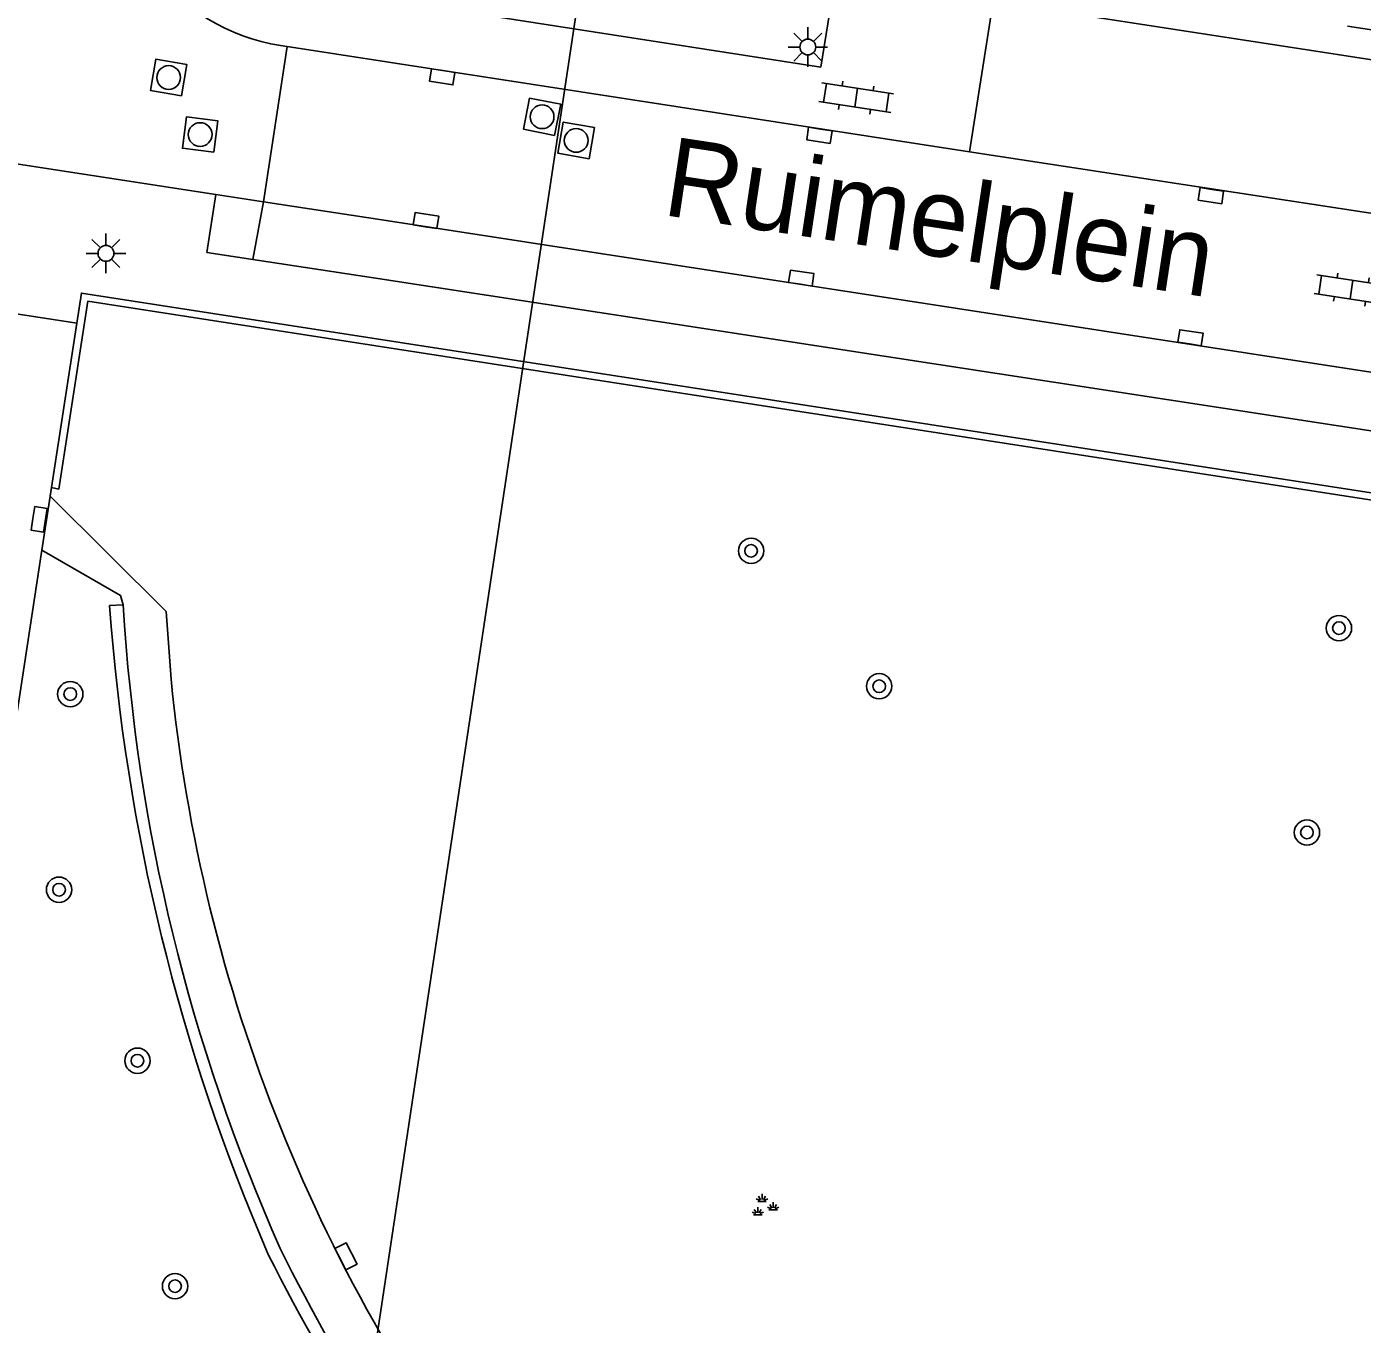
# Model space of a CAD drawing. Extents: x 124000 to 128010, y 398999 to 403000.
# Drawn here: x 126655.08 to 126697.29, y 399753.3 to 399794.3 of the extents above; entities that cross this region are included whole.
import ezdxf

# ---------------------------------------------------------------- set-up
doc = ezdxf.new("R2010")
doc.units = 0
for name, color, linetype in [('gg-afsc-muur', 7, 'Continuous'), ('gg-anno-openbare ruimte label', 7, 'Continuous'), ('gg-knt-verharding', 7, 'Continuous'), ('gg-knt-verharding nz', 7, 'Continuous'), ('gg-kwrk-duiker nz buis', 7, 'Continuous'), ('gt-grn-weggrens', 7, 'Continuous'), ('gt-symb-boom', 7, 'Continuous'), ('gt-symb-groenvak', 7, 'Continuous'), ('gt-symb-klinker verharding', 7, 'Continuous'), ('gt-symb-kolk', 7, 'Continuous'), ('gt-symb-lichtmast', 7, 'Continuous'), ('gt-symb-rioolschacht', 7, 'Continuous')]:
    doc.layers.add(name, color=color, linetype=linetype)

# ---------------------------------------------------------------- blocks, each defined once
blk = doc.blocks.new('gt0-KOLK')
at = {"layer": 'gt-symb-kolk'}
blk.add_lwpolyline([(0, 0), (0.375, 0), (0.375, 0.4), (-0.375, 0.4), (-0.375, 0), (0, 0)], dxfattribs=at)
blk = doc.blocks.new('gt0-BOOM')
at = {"layer": 'gt-symb-boom'}
for radius in [0.4, 0.2]:
    blk.add_circle((0, 0), radius, dxfattribs=at)
blk = doc.blocks.new('gt0-GRVAK')
at = {"layer": 'gt-symb-groenvak'}
for p, q in [((-0.11, 0.189), (-0.228, 0.24)), ((-0.182, 0.153), (0.088, 0.153)), ((-0.091, 0.211), (-0.156, 0.322)), ((-0.047, 0.214), (-0.047, 0.393)), ((-0.004, 0.211), (0.061, 0.322)), ((0.015, 0.189), (0.133, 0.24)), ((0.262, -0.052), (0.197, 0.059)), ((0.305, -0.049), (0.305, 0.13)), ((0.349, -0.052), (0.414, 0.059)), ((-0.245, -0.228), (-0.363, -0.177)), ((-0.318, -0.264), (-0.047, -0.264)), ((-0.226, -0.206), (-0.291, -0.095)), ((-0.183, -0.203), (-0.183, -0.024)), ((-0.139, -0.206), (-0.074, -0.095)), ((-0.12, -0.228), (-0.002, -0.177)), ((0.243, -0.074), (0.125, -0.023)), ((0.17, -0.11), (0.441, -0.11)), ((0.368, -0.074), (0.486, -0.023))]:
    blk.add_line(p, q, dxfattribs=at)
blk = doc.blocks.new('gt0-KL1')
at = {"layer": 'gt-symb-klinker verharding'}
for p, q in [((-0.5, 0.3), (-0.5, 0.45)), ((0.5, 0.3), (0.5, 0.45)), ((-1.15, 0.3), (1.15, 0.3)), ((-1, -0.3), (-1, 0.3)), ((0, -0.3), (0, 0.3)), ((1, -0.3), (1, 0.3)), ((-1.15, -0.3), (1.15, -0.3)), ((-0.5, -0.45), (-0.5, -0.3)), ((0.5, -0.45), (0.5, -0.3))]:
    blk.add_line(p, q, dxfattribs=at)
blk = doc.blocks.new('gt0-RS')
at = {"layer": 'gt-symb-rioolschacht'}
blk.add_lwpolyline([(-0.5, -0.5), (0.5, -0.5), (0.5, 0.5), (-0.5, 0.5)], close=True, dxfattribs=at)
blk.add_circle((0, 0), 0.375, dxfattribs=at)
blk = doc.blocks.new('gt0-LMAST')
at = {"layer": 'gt-symb-lichtmast'}
for p, q in [((-0.182, 0.173), (-0.447, 0.438)), ((-0.005, 0.246), (-0.005, 0.621)), ((0.172, 0.173), (0.437, 0.438)), ((-0.255, -0.004), (-0.63, -0.004)), ((-0.182, -0.181), (-0.447, -0.446)), ((-0.005, -0.254), (-0.005, -0.629)), ((0.437, -0.446), (0.172, -0.181)), ((0.245, -0.004), (0.62, -0.004))]:
    blk.add_line(p, q, dxfattribs=at)
blk.add_circle((-0.005, -0.004), 0.25, dxfattribs=at)

msp = doc.modelspace()

# ---------------------------------------------------------------- linework, layer by layer
at = {"layer": 'gg-afsc-muur'}
for p, q in [((126656.667, 399784.937), (126655.863, 399779.738)), ((126658.133, 399776.034), (126657.705, 399776.014))]:
    msp.add_line(p, q, dxfattribs=at)
for points in [[(126655.863, 399779.738), (126656.096, 399779.691), (126657.018, 399785.625), (126660.821, 399785.034)], [(126709.556, 399777.721), (126656.814, 399785.885), (126656.667, 399784.937)], [(126660.821, 399785.034), (126709.303, 399777.525), (126700.213, 399729.192)]]:
    msp.add_lwpolyline(points, dxfattribs=at)
for centre, radius, start, end in [((126720.583, 399780.518), 63.039, 184.09758, 203.3759), ((126716.606, 399779.526), 58.577, 183.41759, 204.0071), ((126714.772, 399781.213), 57.634, 206.28095, 233.16097), ((126715.986, 399782.232), 59.597, 206.64319, 232.8201)]:
    msp.add_arc(centre, radius, start, end, dxfattribs=at)
at = {"layer": 'gg-knt-verharding'}
for p, q in [((126663.311, 399793.673), (126662.572, 399788.768)), ((126684.88, 399790.346), (126663.311, 399793.673)), ((126662.226, 399786.949), (126662.572, 399788.768)), ((126662.572, 399788.768), (126666.302, 399788.197)), ((126666.045, 399786.364), (126662.226, 399786.949)), ((126655.863, 399779.738), (126655.821, 399779.47)), ((126655.821, 399779.47), (126655.557, 399777.762))]:
    msp.add_line(p, q, dxfattribs=at)
for points in [[(126663.346, 399795.644), (126680.178, 399793.026), (126681.301, 399799.94)], [(126697.099, 399796.018), (126707.624, 399794.424), (126707.366, 399792.719), (126696.828, 399794.315)], [(126707.261, 399791.765), (126685.625, 399795.095), (126684.88, 399790.346)], [(126705.809, 399782.113), (126705.467, 399780.321), (126666.045, 399786.364)], [(126655.821, 399779.47), (126659.489, 399775.823), (126659.648, 399773.684)], [(126655.557, 399777.762), (126648.977, 399734.6), (126655.293, 399733.299), (126668.247, 399731), (126690.456, 399726.808)], [(126658.133, 399776.034), (126658.052, 399776.33), (126655.557, 399777.762)]]:
    msp.add_lwpolyline(points, dxfattribs=at)
msp.add_arc((126710.826, 399778.668), 51.42, 185.562, 218.1493, dxfattribs=at)
at = {"layer": 'gg-knt-verharding nz'}
for p, q in [((126663.103, 399793.705), (126663.311, 399793.673)), ((126653.125, 399790.214), (126661.06, 399788.999)), ((126684.88, 399790.346), (126706.524, 399787.035)), ((126661.06, 399788.999), (126662.572, 399788.768)), ((126705.809, 399782.113), (126666.302, 399788.197))]:
    msp.add_line(p, q, dxfattribs=at)
msp.add_lwpolyline([(126661.06, 399788.999), (126660.78, 399787.171), (126662.226, 399786.949)], dxfattribs=at)
msp.add_arc((126664.037, 399799.794), 6.16, 170.0176, 261.2786, dxfattribs=at)
at = {"layer": 'gg-kwrk-duiker nz buis'}
msp.add_lwpolyline([(126722.746, 399735.234), (126665.124, 399746.114), (126673.861, 399804.118)], dxfattribs=at)
at = {"layer": 'gt-grn-weggrens'}
msp.add_line((126656.667, 399784.937), (126652.418, 399785.594), dxfattribs=at)

# ---------------------------------------------------------------- block references
at = {"layer": 'gt-symb-boom'}
for p in [(126677.978, 399777.74), (126696.556, 399775.297), (126682.025, 399773.462), (126656.461, 399773.213), (126695.546, 399768.84), (126656.105, 399767.032), (126658.584, 399761.629), (126659.771, 399754.505)]:
    msp.add_blockref('gt0-BOOM', p, dxfattribs=at)
at = {"layer": 'gt-symb-groenvak'}
msp.add_blockref('gt0-GRVAK', (126678.369, 399757.025), dxfattribs=at)
at = {"layer": 'gt-symb-klinker verharding', "rotation": -8.746162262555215}
for p in [(126681.299, 399792.058), (126696.951, 399785.994)]:
    msp.add_blockref('gt0-KL1', p, dxfattribs=at)
at = {"layer": 'gt-symb-kolk'}
for p, rotation in [((126668.245, 399792.914), 171.25383773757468), ((126680.166, 399791.067), 171.1971955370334), ((126692.541, 399789.159), 171.1971955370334), ((126667.672, 399787.981), -8.746162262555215), ((126679.534, 399786.161), -8.680850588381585), ((126691.835, 399784.276), -8.746162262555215), ((126655.279, 399778.766), -98.85942931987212), ((126664.996, 399755.357), -62.947720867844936)]:
    msp.add_blockref('gt0-KOLK', p, dxfattribs=dict(at, rotation=rotation))
at = {"layer": 'gt-symb-lichtmast'}
for p in [(126679.777, 399793.663), (126657.593, 399787.142)]:
    msp.add_blockref('gt0-LMAST', p, dxfattribs=at)
at = {"layer": 'gt-symb-rioolschacht'}
for p, rotation in [((126659.571, 399792.696), 80.33049474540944), ((126671.373, 399791.455), 78.92612884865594), ((126660.565, 399790.894), 82.70443985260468), ((126672.449, 399790.709), 80.15137761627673)]:
    msp.add_blockref('gt0-RS', p, dxfattribs=dict(at, rotation=rotation))

# ---------------------------------------------------------------- texts
at = {"layer": 'gg-anno-openbare ruimte label'}
msp.add_text('Ruimelplein', height=2.5, rotation=351.4, dxfattribs=at).set_placement((126675.13, 399788.361))

doc.saveas('drawing.dxf')
